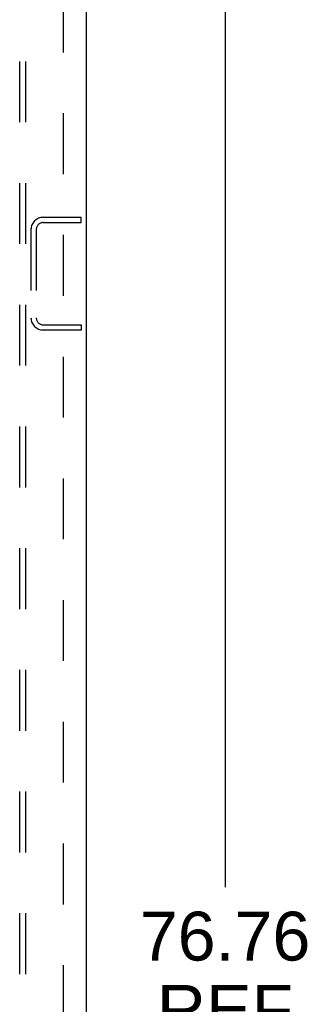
# Model space of a CAD drawing. Header units: inches. Extents: x 0 to 221, y 0 to 143.
# Tile 263 of 273: x 129.58 to 135.38, y 71.43 to 91.08. Entities that reach past the tile are written whole.
import ezdxf

# ---------------------------------------------------------------- set-up
doc = ezdxf.new("R2010")
doc.units = ezdxf.units.IN
doc.header["$LTSCALE"] = 12.142857
doc.header["$MEASUREMENT"] = 0
doc.linetypes.add('HIDDEN', pattern=[0.2, 0.1, -0.1])
doc.layers.get('0').update_dxf_attribs({"linetype": 'CONTINUOUS'})
for name, color, linetype in [('DEFAULT_2', 8, 'HIDDEN'), ('DIMENSIONS', 7, 'CONTINUOUS'), ('SUBPANEL', 7, 'CONTINUOUS')]:
    doc.layers.add(name, color=color, linetype=linetype)
doc.styles.get("Standard").update_dxf_attribs({"font": 'arial.ttf'})
doc.dimstyles.new('DIMSTYLE_1', dxfattribs={"dimtxt": 0.974026, "dimasz": 1.298701, "dimexe": 0.09, "dimexo": 0.07, "dimgap": 0.0375, "dimtad": 0, "dimtih": 1, "dimtoh": 1, "dimzin": 4, "dimdsep": 46, "dimtxsty": 'Standard', "dimblk": '_FILLED', "dimblk1": '_FILLED', "dimblk2": '_FILLED', "dimcen": 0.09, "dimadec": 3, "dimazin": 1, "dimtfac": 1, "dimtdec": 3, "dimtofl": 0, "dimtmove": 0, "dimatfit": 3, "dimldrblk": '_FILLED', "dimfxl": 0, "dimtolj": 1, "dimtzin": 4, "dimarcsym": 0})

# ---------------------------------------------------------------- blocks, each defined once
blk = doc.blocks.new('_FILLED')
at = {"color": 0, "linetype": 'ByBlock'}
blk.add_solid([(0, 0), (-1, 0.2), (-1, -0.2)], dxfattribs=at)
blk = doc.blocks.new('*D7')
at = {"layer": 'DIMENSIONS', "color": 2, "linetype": 'Continuous'}
for p, q in [((131.675, 110.21), (134.846, 110.21)), ((133.677, 110.21), (133.677, 73.763)), ((133.677, 33.446), (133.677, 70.354)), ((131.701, 33.446), (134.846, 33.446))]:
    blk.add_line(p, q, dxfattribs=at)
at = {"layer": 'DIMENSIONS', "color": 2, "linetype": 'Continuous', "xscale": 1.2987012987, "yscale": 1.2987012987, "zscale": 1.2987012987}
for p, rotation in [((133.677, 110.21), 90), ((133.677, 33.446), 270)]:
    blk.add_blockref('_FILLED', p, dxfattribs=dict(at, rotation=rotation))
at = {"layer": 'DIMENSIONS', "color": 2, "linetype": 'Continuous', "insert": (133.677, 73.276), "char_height": 0.974, "width": 3.40366, "attachment_point": 2, "line_spacing_factor": 0.9}
blk.add_mtext('76.76\\PREF', dxfattribs=at)

msp = doc.modelspace()

# ---------------------------------------------------------------- linework, layer by layer
at = {"color": 3, "linetype": 'Continuous'}
msp.add_line((130.907, 110.126), (130.907, 33.55), dxfattribs=at)
at = {"layer": 'DEFAULT_2', "color": 8, "linetype": 'HIDDEN'}
for p, q in [((130.049, 87.133), (130.803, 87.133)), ((130.803, 87.029), (130.803, 87.133)), ((129.803, 86.887), (129.803, 85.13)), ((129.907, 86.887), (129.907, 85.13)), ((130.049, 87.029), (130.803, 87.029)), ((130.049, 84.987), (130.803, 84.987)), ((130.803, 84.883), (130.049, 84.883)), ((130.803, 84.987), (130.803, 84.883))]:
    msp.add_line(p, q, dxfattribs=at)
for centre, radius, start, end in [((130.049, 86.887), 0.246, 90, 180), ((130.049, 86.887), 0.142, 90, 180), ((130.049, 85.13), 0.246, 180, 270), ((130.049, 85.13), 0.142, 180, 270)]:
    msp.add_arc(centre, radius, start, end, dxfattribs=at)
at = {"layer": 'SUBPANEL', "color": 8, "linetype": 'HIDDEN'}
for p, q in [((129.578, 35.602), (129.578, 103.289)), ((129.703, 35.602), (129.703, 103.289)), ((130.453, 41.852), (130.453, 97.039))]:
    msp.add_line(p, q, dxfattribs=at)

# ---------------------------------------------------------------- dimensions: what is measured, and where the dimension line sits
at = {"layer": 'DIMENSIONS', "color": 2, "linetype": 'Continuous'}
dim = msp.add_linear_dim(base=(133.677, 110.21), p1=(131.631, 33.446), p2=(131.605, 110.21), angle=90, text='<>\\PREF', dimstyle='DIMSTYLE_1', dxfattribs=at)
dim.commit()
dim.dimension.update_dxf_attribs({"geometry": '*D7', "text_midpoint": (133.677, 72.059), "dimtype": 160})

doc.saveas('drawing.dxf')
